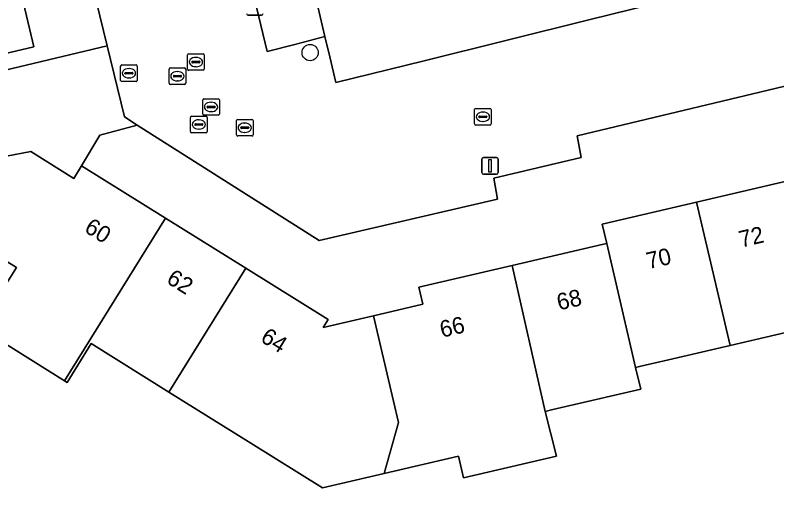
# Model space of a CAD drawing. Extents: x 158031 to 159244, y 380104 to 381214.
# Drawn here: x 158378.95 to 158424.79, y 380975.3 to 381003.85 of the extents above; entities that cross this region are included whole.
import ezdxf

# ---------------------------------------------------------------- set-up
doc = ezdxf.new("R2010")
doc.units = 0
for name, color, linetype in [('IMGEO_Boom', 7, 'Continuous'), ('IMGEO_Brandkraan', 7, 'Continuous'), ('IMGEO_Erf', 7, 'Continuous'), ('IMGEO_Kolk', 7, 'Continuous'), ('IMGEO_Lichtmast', 7, 'Continuous'), ('IMGEO_Pand', 7, 'Continuous'), ('IMGEO_Pand_nummerreeks', 7, 'Continuous'), ('IMGEO_Parkeervlak_open', 7, 'Continuous'), ('IMGEO_Rioolput', 7, 'Continuous'), ('IMGEO_Voetpad_open', 7, 'Continuous')]:
    doc.layers.add(name, color=color, linetype=linetype)

msp = doc.modelspace()

# ---------------------------------------------------------------- linework, layer by layer
at = {"layer": 'IMGEO_Boom'}
msp.add_circle((158396.703, 381001.604), 0.489, dxfattribs=at)
at = {"layer": 'IMGEO_Brandkraan'}
for p, q in [((158385.296, 380999.932), (158385.296, 381000.784)), ((158385.371, 381000.858), (158386.223, 381000.858)), ((158386.297, 381000.784), (158386.297, 380999.932)), ((158385.555, 381000.352), (158385.555, 381000.364)), ((158385.598, 381000.401), (158385.996, 381000.401)), ((158385.784, 381000.638), (158385.809, 381000.638)), ((158386.039, 381000.364), (158386.039, 381000.352)), ((158385.993, 381000.315), (158385.595, 381000.315)), ((158385.807, 381000.078), (158385.782, 381000.078)), ((158386.223, 380999.858), (158385.371, 380999.858))]:
    msp.add_line(p, q, dxfattribs=at)
for points in [[(158385.296, 380999.932), (158385.296, 381000.784)], [(158385.371, 381000.858), (158386.223, 381000.858)], [(158386.297, 381000.784), (158386.297, 380999.932)], [(158386.223, 380999.858), (158385.371, 380999.858)]]:
    msp.add_lwpolyline(points, dxfattribs=at)
for centre, radius, start, end in [((158385.373, 381000.782), 0.0765, 91.552, 178.448), ((158385.373, 381000.782), 0.0765, 91.552, 178.448), ((158386.221, 381000.782), 0.0765, 1.552, 88.448), ((158386.221, 381000.782), 0.0765, 1.552, 88.448), ((158385.595, 381000.361), 0.0403, 85.8775, 175.7526), ((158385.592, 381000.351), 0.0366, 178.938, 274.7102), ((158385.996, 381000.358), 0.043, 264.8664, 352.4533), ((158386, 381000.363), 0.0386, 1.7309, 96.639), ((158385.373, 380999.934), 0.0765, 181.552, 268.448), ((158385.373, 380999.934), 0.0765, 181.552, 268.448), ((158386.221, 380999.934), 0.0765, 271.552, 358.448), ((158386.221, 380999.934), 0.0765, 271.552, 358.448)]:
    msp.add_arc(centre, radius, start, end, dxfattribs=at)
for centre, major_axis, ratio, start_param, end_param in [((158385.783, 381000.358), (-0.387, 0.002), 0.722429, 4.712389, 7.853982), ((158385.808, 381000.358), (-0.39, 0.002), 0.717154, 1.570796, 4.712389)]:
    msp.add_ellipse(centre, major_axis=major_axis, ratio=ratio, start_param=start_param, end_param=end_param, dxfattribs=at)
at = {"layer": 'IMGEO_Erf'}
for points in [[(158366.728, 380997.769), (158384.486, 381002.012), (158381.551, 381013.993), (158382.767, 381014.335), (158381.174, 381020.862), (158380.501, 381023.621), (158379.965, 381025.816), (158378.84, 381025.492)], [(158390.663, 381016.019), (158394.123, 381001.659), (158395.782, 381002.093), (158397.597, 381002.567), (158397.022, 381004.995)], [(158378.726, 381007.641), (158380.072, 381001.957), (158371.806, 381000)], [(158427.04, 381000), (158412.774, 380996.59), (158413.021, 380995.297), (158407.758, 380994.041), (158407.975, 380992.788), (158397.239, 380990.287), (158386.298, 380997.245), (158384.042, 380996.638), (158382.946, 380994.785), (158388.006, 380991.635), (158392.84, 380988.627), (158397.783, 380985.55), (158397.481, 380985.064), (158400.523, 380985.772), (158403.48, 380986.46), (158403.241, 380987.487), (158408.871, 380988.797), (158413.149, 380989.793), (158414.353, 380990.073), (158414.557, 380990.121), (158414.285, 380991.287), (158419.965, 380992.609), (158425.454, 380993.886)], [(158388.202, 380981.177), (158383.521, 380984.09), (158382.068, 380981.757), (158381.916, 380981.852), (158376.77, 380985.055), (158378.223, 380987.388), (158379.02, 380988.668), (158373.553, 380992.071), (158369.656, 380986.051), (158368.397, 380985.783), (158368.206, 380987.105), (158361.742, 380985.372), (158363.858, 380976.351), (158369.389, 380964.254)], [(158427.476, 380985.265), (158421.986, 380983.988), (158418.284, 380983.127), (158416.603, 380982.736), (158416.296, 380982.665), (158416.602, 380981.351), (158412.086, 380980.3), (158411.316, 380980.121), (158410.842, 380980.01), (158411.524, 380977.318), (158405.937, 380976.019), (158405.635, 380977.32), (158401.161, 380976.279), (158397.455, 380975.417), (158393.14, 380978.103), (158388.202, 380981.177)]]:
    msp.add_lwpolyline(points, dxfattribs=at)
at = {"layer": 'IMGEO_Kolk'}
for p, q in [((158389.327, 381000.609), (158389.327, 381001.461)), ((158389.402, 381001.535), (158390.254, 381001.535)), ((158389.815, 381001.315), (158389.84, 381001.315)), ((158390.328, 381001.461), (158390.328, 381000.609)), ((158389.586, 381001.029), (158389.586, 381001.041)), ((158390.024, 381000.992), (158389.626, 381000.992)), ((158389.629, 381001.078), (158390.027, 381001.078)), ((158390.07, 381001.041), (158390.07, 381001.029)), ((158390.254, 381000.535), (158389.402, 381000.535)), ((158389.838, 381000.755), (158389.813, 381000.755)), ((158406.602, 380997.318), (158406.602, 380998.17)), ((158406.677, 380998.244), (158407.529, 380998.244)), ((158407.603, 380998.17), (158407.603, 380997.318)), ((158406.861, 380997.738), (158406.861, 380997.75)), ((158407.299, 380997.701), (158406.901, 380997.701)), ((158406.904, 380997.787), (158407.302, 380997.787)), ((158407.09, 380998.024), (158407.115, 380998.024)), ((158407.345, 380997.75), (158407.345, 380997.738)), ((158407.529, 380997.244), (158406.677, 380997.244)), ((158407.113, 380997.464), (158407.088, 380997.464))]:
    msp.add_line(p, q, dxfattribs=at)
for points in [[(158389.327, 381000.609), (158389.327, 381001.461)], [(158389.402, 381001.535), (158390.254, 381001.535)], [(158390.328, 381001.461), (158390.328, 381000.609)], [(158390.254, 381000.535), (158389.402, 381000.535)], [(158406.602, 380997.318), (158406.602, 380998.17)], [(158406.677, 380998.244), (158407.529, 380998.244)], [(158407.603, 380998.17), (158407.603, 380997.318)], [(158407.529, 380997.244), (158406.677, 380997.244)]]:
    msp.add_lwpolyline(points, dxfattribs=at)
for centre, radius, start, end in [((158389.404, 381001.459), 0.0765, 91.552, 178.448), ((158389.404, 381001.459), 0.0765, 91.552, 178.448), ((158390.252, 381001.459), 0.0765, 1.552, 88.448), ((158390.252, 381001.459), 0.0765, 1.552, 88.448), ((158389.626, 381001.038), 0.0403, 85.8775, 175.7526), ((158389.623, 381001.028), 0.0366, 178.938, 274.7102), ((158390.027, 381001.035), 0.043, 264.8664, 352.4533), ((158390.031, 381001.04), 0.0386, 1.7309, 96.639), ((158389.404, 381000.611), 0.0765, 181.552, 268.448), ((158389.404, 381000.611), 0.0765, 181.552, 268.448), ((158390.252, 381000.611), 0.0765, 271.552, 358.448), ((158390.252, 381000.611), 0.0765, 271.552, 358.448), ((158406.679, 380998.168), 0.0765, 91.552, 178.448), ((158406.679, 380998.168), 0.0765, 91.552, 178.448), ((158407.527, 380998.168), 0.0765, 1.552, 88.448), ((158407.527, 380998.168), 0.0765, 1.552, 88.448), ((158406.901, 380997.747), 0.0403, 85.8775, 175.7526), ((158406.898, 380997.737), 0.0366, 178.938, 274.7102), ((158407.302, 380997.744), 0.043, 264.8664, 352.4533), ((158407.306, 380997.749), 0.0386, 1.7309, 96.639), ((158406.679, 380997.32), 0.0765, 181.552, 268.448), ((158406.679, 380997.32), 0.0765, 181.552, 268.448), ((158407.527, 380997.32), 0.0765, 271.552, 358.448), ((158407.527, 380997.32), 0.0765, 271.552, 358.448)]:
    msp.add_arc(centre, radius, start, end, dxfattribs=at)
for centre, major_axis, ratio, start_param, end_param in [((158389.814, 381001.035), (-0.387, 0.002), 0.722429, 4.712389, 7.853982), ((158389.839, 381001.035), (-0.39, 0.002), 0.717154, 1.570796, 4.712389), ((158407.089, 380997.744), (-0.387, 0.002), 0.722429, 4.712389, 7.853982), ((158407.114, 380997.744), (-0.39, 0.002), 0.717154, 1.570796, 4.712389)]:
    msp.add_ellipse(centre, major_axis=major_axis, ratio=ratio, start_param=start_param, end_param=end_param, dxfattribs=at)
at = {"layer": 'IMGEO_Lichtmast'}
for p, q in [((158393.768, 381003.849), (158392.978, 381003.849)), ((158392.978, 381003.849), (158393.768, 381003.849)), ((158407.131, 380995.288), (158407.921, 380995.288)), ((158407.921, 380995.288), (158407.131, 380995.288)), ((158407.031, 380994.388), (158407.031, 380995.188)), ((158407.031, 380995.188), (158407.031, 380994.388)), ((158408.021, 380995.188), (158408.021, 380994.388)), ((158408.021, 380994.388), (158408.021, 380995.188)), ((158407.921, 380994.288), (158407.131, 380994.288)), ((158407.131, 380994.288), (158407.921, 380994.288))]:
    msp.add_line(p, q, dxfattribs=at)
msp.add_lwpolyline([(158407.451, 380995.163), (158407.601, 380995.163), (158407.601, 380994.413), (158407.451, 380994.413), (158407.451, 380995.163)], dxfattribs=at)
for centre, start, end in [((158392.978, 381003.949), 180, 270), ((158392.978, 381003.949), 180, 270), ((158393.768, 381003.949), 270, 0), ((158393.768, 381003.949), 270, 0), ((158407.131, 380995.188), 90, 180), ((158407.131, 380995.188), 90, 180), ((158407.921, 380995.188), 0, 90), ((158407.921, 380995.188), 360, 90), ((158407.131, 380994.388), 180, 270), ((158407.131, 380994.388), 180, 270), ((158407.921, 380994.388), 270, 0), ((158407.921, 380994.388), 270, 0)]:
    msp.add_arc(centre, 0.1, start, end, dxfattribs=at)
at = {"layer": 'IMGEO_Pand'}
for points in [[(158378.726, 381007.641), (158370.024, 381005.581), (158367.083, 381004.855), (158365.159, 381004.395), (158366.2, 381000), (158366.684, 380997.955), (158371.841, 380999.176), (158371.655, 380999.964), (158371.806, 381000), (158380.072, 381001.957)], [(158381.916, 380981.852), (158388.006, 380991.635), (158382.946, 380994.785), (158382.478, 380994.031), (158379.887, 380995.644), (158378.43, 380995.367), (158375.227, 380994.759), (158373.553, 380992.071), (158379.02, 380988.668), (158378.223, 380987.388), (158376.77, 380985.055)], [(158427.476, 380985.265), (158425.454, 380993.886), (158419.965, 380992.609), (158421.986, 380983.988)], [(158419.965, 380992.609), (158414.285, 380991.287), (158414.557, 380990.121), (158416.296, 380982.665), (158416.603, 380982.736), (158418.284, 380983.127), (158421.986, 380983.988)], [(158388.202, 380981.177), (158392.84, 380988.627), (158388.006, 380991.635), (158381.916, 380981.852), (158382.068, 380981.757), (158383.521, 380984.09)], [(158414.557, 380990.121), (158414.353, 380990.073), (158413.149, 380989.793), (158408.871, 380988.797), (158410.842, 380980.01), (158411.316, 380980.121), (158412.086, 380980.3), (158416.602, 380981.351), (158416.296, 380982.665)], [(158388.202, 380981.177), (158393.14, 380978.103), (158397.455, 380975.417), (158401.161, 380976.279), (158402.019, 380979.348), (158400.523, 380985.772), (158397.481, 380985.064), (158397.783, 380985.55), (158392.84, 380988.627)], [(158408.871, 380988.797), (158403.241, 380987.487), (158403.48, 380986.46), (158400.523, 380985.772), (158402.019, 380979.348), (158401.161, 380976.279), (158405.635, 380977.32), (158405.937, 380976.019), (158411.524, 380977.318), (158410.842, 380980.01)]]:
    msp.add_lwpolyline(points, close=True, dxfattribs=at)
at = {"layer": 'IMGEO_Parkeervlak_open'}
msp.add_lwpolyline([(158422.176, 381008.254), (158411.154, 381005.587), (158410.512, 381008.126), (158397.022, 381004.995), (158397.597, 381002.567), (158397.887, 381001.343), (158398.254, 380999.793), (158403.559, 381001.112), (158413.473, 381003.577), (158422.764, 381005.887)], close=True, dxfattribs=at)
at = {"layer": 'IMGEO_Rioolput'}
for p, q in [((158388.211, 380999.756), (158388.211, 381000.608)), ((158388.286, 381000.682), (158389.138, 381000.682)), ((158388.699, 381000.462), (158388.724, 381000.462)), ((158389.212, 381000.608), (158389.212, 380999.756)), ((158388.47, 381000.176), (158388.47, 381000.188)), ((158388.908, 381000.139), (158388.51, 381000.139)), ((158388.513, 381000.225), (158388.911, 381000.225)), ((158388.722, 380999.902), (158388.697, 380999.902)), ((158388.954, 381000.188), (158388.954, 381000.176)), ((158389.138, 380999.682), (158388.286, 380999.682)), ((158390.237, 380997.904), (158390.237, 380998.756)), ((158390.312, 380998.83), (158391.164, 380998.83)), ((158390.725, 380998.61), (158390.75, 380998.61)), ((158391.238, 380998.756), (158391.238, 380997.904)), ((158390.496, 380998.324), (158390.496, 380998.336)), ((158390.934, 380998.287), (158390.536, 380998.287)), ((158390.539, 380998.373), (158390.937, 380998.373)), ((158390.748, 380998.05), (158390.723, 380998.05)), ((158390.98, 380998.336), (158390.98, 380998.324)), ((158389.503, 380996.851), (158389.503, 380997.703)), ((158389.578, 380997.777), (158390.43, 380997.777)), ((158391.164, 380997.83), (158390.312, 380997.83)), ((158390.504, 380997.703), (158390.504, 380996.851)), ((158392.341, 380997.584), (158393.193, 380997.584)), ((158389.762, 380997.271), (158389.762, 380997.283)), ((158390.2, 380997.234), (158389.802, 380997.234)), ((158389.805, 380997.32), (158390.203, 380997.32)), ((158389.991, 380997.557), (158390.016, 380997.557)), ((158390.246, 380997.283), (158390.246, 380997.271)), ((158392.266, 380996.658), (158392.266, 380997.51)), ((158392.568, 380997.127), (158392.966, 380997.127)), ((158392.754, 380997.364), (158392.779, 380997.364)), ((158393.267, 380997.51), (158393.267, 380996.658)), ((158390.43, 380996.777), (158389.578, 380996.777)), ((158390.014, 380996.997), (158389.989, 380996.997)), ((158392.525, 380997.078), (158392.525, 380997.09)), ((158392.963, 380997.041), (158392.565, 380997.041)), ((158392.777, 380996.804), (158392.752, 380996.804)), ((158393.009, 380997.09), (158393.009, 380997.078)), ((158393.193, 380996.584), (158392.341, 380996.584))]:
    msp.add_line(p, q, dxfattribs=at)
for points in [[(158388.211, 380999.756), (158388.211, 381000.608)], [(158388.286, 381000.682), (158389.138, 381000.682)], [(158389.212, 381000.608), (158389.212, 380999.756)], [(158389.138, 380999.682), (158388.286, 380999.682)], [(158390.237, 380997.904), (158390.237, 380998.756)], [(158390.312, 380998.83), (158391.164, 380998.83)], [(158391.238, 380998.756), (158391.238, 380997.904)], [(158389.503, 380996.851), (158389.503, 380997.703)], [(158389.578, 380997.777), (158390.43, 380997.777)], [(158391.164, 380997.83), (158390.312, 380997.83)], [(158390.504, 380997.703), (158390.504, 380996.851)], [(158392.341, 380997.584), (158393.193, 380997.584)], [(158392.266, 380996.658), (158392.266, 380997.51)], [(158393.267, 380997.51), (158393.267, 380996.658)], [(158390.43, 380996.777), (158389.578, 380996.777)], [(158393.193, 380996.584), (158392.341, 380996.584)]]:
    msp.add_lwpolyline(points, dxfattribs=at)
for centre, radius, start, end in [((158388.288, 381000.606), 0.0765, 91.552, 178.448), ((158388.288, 381000.606), 0.0765, 91.552, 178.448), ((158389.136, 381000.606), 0.0765, 1.552, 88.448), ((158389.136, 381000.606), 0.0765, 1.552, 88.448), ((158388.51, 381000.185), 0.0403, 85.8775, 175.7526), ((158388.507, 381000.175), 0.0366, 178.938, 274.7102), ((158388.911, 381000.182), 0.043, 264.8664, 352.4533), ((158388.915, 381000.187), 0.0386, 1.7309, 96.639), ((158388.288, 380999.758), 0.0765, 181.552, 268.448), ((158388.288, 380999.758), 0.0765, 181.552, 268.448), ((158389.136, 380999.758), 0.0765, 271.552, 358.448), ((158389.136, 380999.758), 0.0765, 271.552, 358.448), ((158390.314, 380998.754), 0.0765, 91.552, 178.448), ((158390.314, 380998.754), 0.0765, 91.552, 178.448), ((158391.162, 380998.754), 0.0765, 1.552, 88.448), ((158391.162, 380998.754), 0.0765, 1.552, 88.448), ((158390.536, 380998.333), 0.0403, 85.8775, 175.7526), ((158390.533, 380998.323), 0.0366, 178.938, 274.7102), ((158390.937, 380998.33), 0.043, 264.8664, 352.4533), ((158390.941, 380998.335), 0.0386, 1.7309, 96.639), ((158389.58, 380997.701), 0.0765, 91.552, 178.448), ((158389.58, 380997.701), 0.0765, 91.552, 178.448), ((158390.314, 380997.906), 0.0765, 181.552, 268.448), ((158390.314, 380997.906), 0.0765, 181.552, 268.448), ((158390.428, 380997.701), 0.0765, 1.552, 88.448), ((158390.428, 380997.701), 0.0765, 1.552, 88.448), ((158391.162, 380997.906), 0.0765, 271.552, 358.448), ((158391.162, 380997.906), 0.0765, 271.552, 358.448), ((158392.343, 380997.508), 0.0765, 91.552, 178.448), ((158392.343, 380997.508), 0.0765, 91.552, 178.448), ((158393.191, 380997.508), 0.0765, 1.552, 88.448), ((158393.191, 380997.508), 0.0765, 1.552, 88.448), ((158389.802, 380997.28), 0.0403, 85.8775, 175.7526), ((158389.799, 380997.27), 0.0366, 178.938, 274.7102), ((158390.203, 380997.277), 0.043, 264.8664, 352.4533), ((158390.207, 380997.282), 0.0386, 1.7309, 96.639), ((158392.565, 380997.087), 0.0403, 85.8775, 175.7526), ((158392.97, 380997.089), 0.0386, 1.7309, 96.639), ((158389.58, 380996.853), 0.0765, 181.552, 268.448), ((158389.58, 380996.853), 0.0765, 181.552, 268.448), ((158390.428, 380996.853), 0.0765, 271.552, 358.448), ((158390.428, 380996.853), 0.0765, 271.552, 358.448), ((158392.343, 380996.66), 0.0765, 181.552, 268.448), ((158392.343, 380996.66), 0.0765, 181.552, 268.448), ((158392.562, 380997.077), 0.0366, 178.938, 274.7102), ((158392.966, 380997.084), 0.043, 264.8664, 352.4533), ((158393.191, 380996.66), 0.0765, 271.552, 358.448), ((158393.191, 380996.66), 0.0765, 271.552, 358.448)]:
    msp.add_arc(centre, radius, start, end, dxfattribs=at)
for centre, major_axis, ratio, start_param, end_param in [((158388.698, 381000.182), (-0.387, 0.002), 0.722429, 4.712389, 7.853982), ((158388.723, 381000.182), (-0.39, 0.002), 0.717154, 1.570796, 4.712389), ((158390.724, 380998.33), (-0.387, 0.002), 0.722429, 4.712389, 7.853982), ((158390.749, 380998.33), (-0.39, 0.002), 0.717154, 1.570796, 4.712389), ((158389.99, 380997.277), (-0.387, 0.002), 0.722429, 4.712389, 7.853982), ((158390.015, 380997.277), (-0.39, 0.002), 0.717154, 1.570796, 4.712389), ((158392.753, 380997.084), (-0.387, 0.002), 0.722429, 4.712389, 7.853982), ((158392.778, 380997.084), (-0.39, 0.002), 0.717154, 1.570796, 4.712389)]:
    msp.add_ellipse(centre, major_axis=major_axis, ratio=ratio, start_param=start_param, end_param=end_param, dxfattribs=at)
at = {"layer": 'IMGEO_Voetpad_open'}
for points in [[(158422.764, 381005.887), (158413.473, 381003.577), (158403.559, 381001.112), (158398.254, 380999.793), (158397.887, 381001.343), (158397.597, 381002.567), (158395.782, 381002.093), (158394.123, 381001.659), (158390.663, 381016.019)], [(158381.551, 381013.993), (158384.486, 381002.012), (158385.535, 380997.73), (158386.298, 380997.245), (158397.239, 380990.287), (158407.975, 380992.788), (158407.758, 380994.041), (158413.021, 380995.297), (158412.774, 380996.59), (158427.04, 381000), (158428.47, 381000.342), (158430.171, 381000.749), (158428.792, 381006.597)]]:
    msp.add_lwpolyline(points, dxfattribs=at)
msp.add_lwpolyline([(158384.486, 381002.012), (158366.728, 380997.769), (158365.411, 380997.454), (158365.813, 380995.845), (158361.481, 380994.763), (158355.774, 380993.329), (158352.123, 380992.411), (158352.712, 380989.491), (158360.735, 380991.453), (158361.707, 380991.691), (158370.312, 380993.796), (158371.074, 380995.938), (158377.92, 380997.519), (158378.43, 380995.367), (158379.887, 380995.644), (158382.478, 380994.031), (158382.946, 380994.785), (158384.042, 380996.638), (158386.298, 380997.245), (158385.535, 380997.73)], close=True, dxfattribs=at)

# ---------------------------------------------------------------- texts
at = {"layer": 'IMGEO_Pand_nummerreeks'}
for s, rotation, p in [('60', 328.0965, (158383.044, 380990.861)), ('72', 13.0967, (158422.645, 380989.864)), ('70', 13.0921, (158417.067, 380988.567)), ('62', 328.1077, (158387.987, 380987.785)), ('68', 13.1035, (158411.68, 380986.084)), ('66', 13.1008, (158404.636, 380984.444)), ('64', 328.0979, (158393.649, 380984.262))]:
    msp.add_text(s, height=1, rotation=rotation, dxfattribs=at).set_placement(p)

doc.saveas('drawing.dxf')
